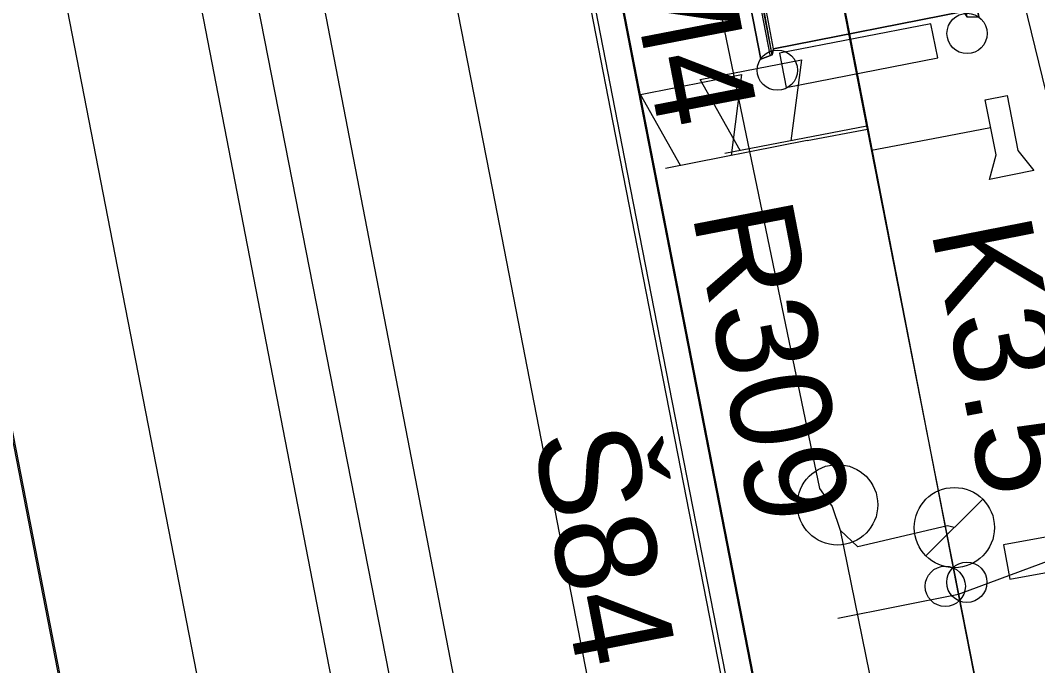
# Model space of a CAD drawing. Extents: x -545736 to -544888, y -1122892 to -1119128.
# Drawn here: x -545200.03 to -545187.41, y -1121816.49 to -1121808.48 of the extents above; entities that cross this region are included whole.
import ezdxf

# ---------------------------------------------------------------- set-up
doc = ezdxf.new("R2010")
doc.units = 0
for name, color, linetype in [('Podbarveni_Nastupiste', 7, 'Continuous'), ('Podbarveni_Zastreseni_Pozemni', 7, 'Continuous'), ('Vrstva 1 - Koleje', 7, 'Continuous'), ('Vrstva 14_zastreseni a nastupiste', 7, 'Continuous'), ('Vrstva 16_plochy', 7, 'Continuous'), ('Vrstva 17_ploty - zabradli', 7, 'Continuous'), ('Vrstva 18_mosty', 7, 'Continuous'), ('Vrstva 23 - PHS - pozemni - schody - eskalatory', 7, 'Continuous'), ('Vrstva 29 - sdelzar', 7, 'Continuous'), ('Vrstva 30', 7, 'Continuous'), ('Vrstva 33 - prvky sdelzar', 7, 'Continuous'), ('Vrstva 4 - Teren - stezky - prechody - plochy', 7, 'Continuous'), ('Vrstva 42', 7, 'Continuous'), ('Vrstva 43', 7, 'Continuous'), ('Vrstva 44', 7, 'Continuous')]:
    doc.layers.add(name, color=color, linetype=linetype)

msp = doc.modelspace()

# ---------------------------------------------------------------- linework, layer by layer
at = {"layer": 'Podbarveni_Nastupiste'}
for points in [[(-545217.368, -1121682.822), (-545215.446, -1121692.657), (-545213.545, -1121702.425), (-545211.641, -1121712.196), (-545209.721, -1121722.039), (-545207.816, -1121731.8), (-545205.906, -1121741.605), (-545203.994, -1121751.399), (-545202.093, -1121761.155), (-545200.179, -1121770.948), (-545198.277, -1121780.734), (-545196.359, -1121790.595), (-545195.979, -1121792.554), (-545194.455, -1121800.349), (-545192.535, -1121810.197), (-545190.626, -1121819.979), (-545188.728, -1121829.75), (-545186.804, -1121839.582), (-545184.9, -1121849.369), (-545182.993, -1121859.16)], [(-545190.988, -1121860.587), (-545192.9, -1121850.796), (-545194.81, -1121840.993), (-545196.717, -1121831.222), (-545198.615, -1121821.463), (-545200.533, -1121811.621), (-545202.435, -1121801.875), (-545204.344, -1121792.082), (-545206.26, -1121782.236), (-545208.18, -1121772.428), (-545210.082, -1121762.638), (-545211.995, -1121752.846), (-545213.905, -1121743.053), (-545215.811, -1121733.263), (-545217.714, -1121723.49), (-545219.624, -1121713.707), (-545221.539, -1121703.888), (-545223.443, -1121694.09), (-545224.969, -1121686.265)]]:
    msp.add_lwpolyline(points, dxfattribs=at)
at = {"layer": 'Podbarveni_Zastreseni_Pozemni'}
msp.add_lwpolyline([(-545201.855, -1121760.601), (-545192.303, -1121809.6), (-545182.738, -1121858.66), (-545173.147, -1121907.858), (-545163.62, -1121956.724)], dxfattribs=at)
at = {"layer": 'Vrstva 1 - Koleje'}
for points in [[(-545219.01, -1121683.169), (-545217.101, -1121692.961), (-545215.17, -1121702.86), (-545213.27, -1121712.617), (-545211.361, -1121722.411), (-545209.465, -1121732.134), (-545207.557, -1121741.929), (-545205.641, -1121751.761), (-545203.736, -1121761.535), (-545201.841, -1121771.262), (-545199.933, -1121781.054), (-545197.636, -1121792.838), (-545196.098, -1121800.727), (-545194.176, -1121810.583), (-545192.282, -1121820.3), (-545190.374, -1121830.083), (-545188.448, -1121839.971), (-545186.548, -1121849.715), (-545184.635, -1121859.52)], [(-545223.305, -1121685.999), (-545221.784, -1121693.786), (-545219.807, -1121703.933), (-545217.963, -1121713.399), (-545216.049, -1121723.207), (-545214.151, -1121732.945), (-545212.247, -1121742.719), (-545210.325, -1121752.584), (-545208.439, -1121762.262), (-545206.519, -1121772.114), (-545204.606, -1121781.929), (-545202.699, -1121791.711), (-545200.792, -1121801.491), (-545198.893, -1121811.238), (-545196.998, -1121820.96), (-545195.061, -1121830.898), (-545193.152, -1121840.702), (-545191.231, -1121850.558), (-545189.315, -1121860.384)]]:
    msp.add_lwpolyline(points, dxfattribs=at)
at = {"layer": 'Vrstva 14_zastreseni a nastupiste'}
for points in [[(-545217.421, -1121682.837), (-545215.499, -1121692.672), (-545213.598, -1121702.44), (-545211.694, -1121712.211), (-545209.774, -1121722.054), (-545207.869, -1121731.815), (-545205.959, -1121741.62), (-545204.047, -1121751.414), (-545202.146, -1121761.17), (-545200.232, -1121770.963), (-545198.33, -1121780.749), (-545196.412, -1121790.61), (-545196.032, -1121792.569), (-545194.508, -1121800.364), (-545192.588, -1121810.212), (-545190.679, -1121819.994), (-545188.781, -1121829.765), (-545186.857, -1121839.597), (-545184.953, -1121849.384), (-545183.046, -1121859.175)], [(-545217.368, -1121682.822), (-545215.446, -1121692.657), (-545213.545, -1121702.425), (-545211.641, -1121712.196), (-545209.721, -1121722.039), (-545207.816, -1121731.8), (-545205.906, -1121741.605), (-545203.994, -1121751.399), (-545202.093, -1121761.155), (-545200.179, -1121770.948), (-545198.277, -1121780.734), (-545196.359, -1121790.595), (-545195.979, -1121792.554), (-545194.455, -1121800.349), (-545192.535, -1121810.197), (-545190.626, -1121819.979), (-545188.728, -1121829.75), (-545186.804, -1121839.582), (-545184.9, -1121849.369), (-545182.993, -1121859.16)], [(-545190.971, -1121860.577), (-545192.883, -1121850.786), (-545194.793, -1121840.983), (-545196.7, -1121831.212), (-545198.598, -1121821.453), (-545200.516, -1121811.611), (-545202.418, -1121801.865), (-545204.327, -1121792.072), (-545206.243, -1121782.226), (-545208.163, -1121772.418), (-545210.065, -1121762.628), (-545211.978, -1121752.836), (-545213.888, -1121743.043), (-545215.794, -1121733.253), (-545217.697, -1121723.48), (-545219.607, -1121713.697), (-545221.522, -1121703.878), (-545223.426, -1121694.08), (-545224.952, -1121686.255)], [(-545190.988, -1121860.587), (-545192.9, -1121850.796), (-545194.81, -1121840.993), (-545196.717, -1121831.222), (-545198.615, -1121821.463), (-545200.533, -1121811.621), (-545202.435, -1121801.875), (-545204.344, -1121792.082), (-545206.26, -1121782.236), (-545208.18, -1121772.428), (-545210.082, -1121762.638), (-545211.995, -1121752.846), (-545213.905, -1121743.053), (-545215.811, -1121733.263), (-545217.714, -1121723.49), (-545219.624, -1121713.707), (-545221.539, -1121703.888), (-545223.443, -1121694.09), (-545224.969, -1121686.265)], [(-545211.47, -1121711.284), (-545201.855, -1121760.601), (-545192.303, -1121809.6), (-545182.738, -1121858.66), (-545173.147, -1121907.858), (-545163.62, -1121956.724), (-545163.626, -1121956.727), (-545173.205, -1121907.598), (-545182.779, -1121858.496), (-545192.361, -1121809.351), (-545201.935, -1121760.249), (-545211.481, -1121711.288)]]:
    msp.add_lwpolyline(points, dxfattribs=at)
for centre in [(-545188.284, -1121808.641), (-545190.639, -1121809.097), (-545188.555, -1121815.504), (-545188.287, -1121815.454)]:
    msp.add_circle(centre, 0.25, dxfattribs=at)
at = {"layer": 'Vrstva 16_plochy'}
for points in [[(-545217.368, -1121682.822), (-545215.446, -1121692.657), (-545213.545, -1121702.425), (-545211.641, -1121712.196), (-545209.721, -1121722.039), (-545207.816, -1121731.8), (-545205.906, -1121741.605), (-545203.994, -1121751.399), (-545202.093, -1121761.155), (-545200.179, -1121770.948), (-545198.277, -1121780.734), (-545196.359, -1121790.595), (-545195.979, -1121792.554), (-545194.455, -1121800.349), (-545192.535, -1121810.197), (-545190.626, -1121819.979), (-545188.728, -1121829.75), (-545186.804, -1121839.582), (-545184.9, -1121849.369), (-545182.993, -1121859.16)], [(-545190.988, -1121860.587), (-545192.9, -1121850.796), (-545194.81, -1121840.993), (-545196.717, -1121831.222), (-545198.615, -1121821.463), (-545200.533, -1121811.621), (-545202.435, -1121801.875), (-545204.344, -1121792.082), (-545206.26, -1121782.236), (-545208.18, -1121772.428), (-545210.082, -1121762.638), (-545211.995, -1121752.846), (-545213.905, -1121743.053), (-545215.811, -1121733.263), (-545217.714, -1121723.49), (-545219.624, -1121713.707), (-545221.539, -1121703.888), (-545223.443, -1121694.09), (-545224.969, -1121686.265)], [(-545188.332, -1121808.37), (-545188.287, -1121808.435), (-545188.139, -1121808.435), (-545189.897, -1121799.482), (-545192.587, -1121800.021), (-545190.842, -1121808.96), (-545190.704, -1121808.906), (-545190.687, -1121808.83), (-545188.332, -1121808.37)]]:
    msp.add_lwpolyline(points, dxfattribs=at)
at = {"layer": 'Vrstva 17_ploty - zabradli'}
msp.add_lwpolyline([(-545191.67, -1121799.985), (-545192.431, -1121800.125), (-545190.731, -1121808.905)], dxfattribs=at)
at = {"layer": 'Vrstva 18_mosty'}
for points in [[(-545190.687, -1121808.83), (-545190.704, -1121808.906), (-545191.109, -1121806.663), (-545191.204, -1121806.164), (-545191.305, -1121805.64), (-545192.378, -1121800.073), (-545192.455, -1121799.674), (-545192.569, -1121799.08), (-545192.746, -1121798.156), (-545192.944, -1121797.145), (-545192.977, -1121797.022), (-545192.975, -1121797.001), (-545194.206, -1121790.672), (-545194.21, -1121790.664), (-545191.909, -1121790.222), (-545191.916, -1121790.223), (-545190.675, -1121796.567)], [(-545190.704, -1121808.906), (-545190.842, -1121808.96), (-545192.587, -1121800.021), (-545189.897, -1121799.482), (-545188.139, -1121808.435)], [(-545190.704, -1121808.906), (-545191.274, -1121805.975), (-545192.437, -1121800.134), (-545190.002, -1121799.658), (-545188.821, -1121805.525), (-545188.287, -1121808.435), (-545188.139, -1121808.435)]]:
    msp.add_lwpolyline(points, dxfattribs=at)
at = {"layer": 'Vrstva 23 - PHS - pozemni - schody - eskalatory'}
msp.add_lwpolyline([(-545188.332, -1121808.37), (-545190.687, -1121808.83), (-545190.862, -1121807.9), (-545189.684, -1121807.67), (-545188.506, -1121807.439), (-545188.332, -1121808.37)], dxfattribs=at)
at = {"layer": 'Vrstva 29 - sdelzar'}
msp.add_line((-545190.27, -1121809.97), (-545189.52, -1121809.83), dxfattribs=at)
for points in [[(-545161.23, -1121954.22), (-545161.32, -1121954.32), (-545161.96, -1121950.99), (-545166.14, -1121929.44), (-545169.48, -1121912.2), (-545172.98, -1121894.15), (-545175.25, -1121882.41), (-545176.61, -1121875.48), (-545179.9, -1121858.78), (-545183.24, -1121841.76), (-545186.55, -1121824.95), (-545189.52, -1121809.83), (-545189.53, -1121809.79), (-545193.1, -1121791.33), (-545195.35, -1121779.72), (-545196.68, -1121772.84), (-545200.02, -1121755.61), (-545203.25, -1121738.95), (-545206.49, -1121722.18), (-545208.31, -1121712.8), (-545208.32, -1121712.72)], [(-545176.77, -1121874.7), (-545188.39, -1121815.6), (-545196.86, -1121771.93)], [(-545189.89, -1121815.9), (-545188.39, -1121815.6), (-545186.85, -1121815.03)]]:
    msp.add_lwpolyline(points, dxfattribs=at)
at = {"layer": 'Vrstva 30'}
msp.add_lwpolyline([(-545196.67, -1121771.94), (-545196.89, -1121771.78), (-545189.47, -1121810.09), (-545188.62, -1121809.93)], dxfattribs=at)
at = {"layer": 'Vrstva 33 - prvky sdelzar'}
for p, q in [((-545189.53, -1121809.79), (-545191.289, -1121810.131)), ((-545188.62, -1121809.93), (-545187.992, -1121809.807)), ((-545190.27, -1121809.97), (-545192.028, -1121810.316))]:
    msp.add_line(p, q, dxfattribs=at)
for points in [[(-545188.649, -1121808.944), (-545188.732, -1121808.52), (-545190.614, -1121808.887), (-545190.531, -1121809.312)], [(-545185.868, -1121815.071), (-545185.946, -1121814.645), (-545187.832, -1121814.99), (-545187.754, -1121815.416)]]:
    msp.add_lwpolyline(points, close=True, dxfattribs=at)
for points in [[(-545191.101, -1121810.094), (-545191.597, -1121809.212), (-545190.341, -1121808.969), (-545190.472, -1121809.972)], [(-545191.84, -1121810.279), (-545192.339, -1121809.398), (-545191.083, -1121809.152), (-545191.212, -1121810.155)], [(-545188.059, -1121809.465), (-545187.787, -1121809.411)], [(-545187.925, -1121810.148), (-545188.059, -1121809.465)], [(-545187.787, -1121809.411), (-545187.653, -1121810.095)], [(-545187.653, -1121810.095), (-545187.457, -1121810.344)], [(-545188.006, -1121810.452), (-545187.925, -1121810.148)], [(-545187.457, -1121810.344), (-545188.006, -1121810.452)]]:
    msp.add_lwpolyline(points, dxfattribs=at)
at = {"layer": 'Vrstva 4 - Teren - stezky - prechody - plochy'}
for points in [[(-545157.45, -1122022.175), (-545154.783, -1122021.634), (-545154.868, -1122020.873), (-545158.409, -1122002.766), (-545161.985, -1121984.181), (-545167.947, -1121953.502), (-545173.012, -1121927.482), (-545183.259, -1121874.859), (-545192.216, -1121829.241), (-545202.384, -1121776.657), (-545211.092, -1121732.141), (-545220.696, -1121682.724), (-545230.205, -1121633.983), (-545237.607, -1121595.717), (-545239.248, -1121596.014)], [(-545157.45, -1122022.175), (-545157.217, -1122021.677), (-545160.795, -1122002.888), (-545164.002, -1121984.847), (-545169.404, -1121955.723), (-545174.573, -1121927.833), (-545184.757, -1121874.943), (-545193.65, -1121829.68), (-545203.839, -1121777.07), (-545212.63, -1121732.332), (-545221.738, -1121685.421), (-545231.797, -1121634.381), (-545239.248, -1121596.014)], [(-545217.421, -1121682.837), (-545215.499, -1121692.672), (-545213.598, -1121702.44), (-545211.694, -1121712.211), (-545209.774, -1121722.054), (-545207.869, -1121731.815), (-545205.959, -1121741.62), (-545204.047, -1121751.414), (-545202.146, -1121761.17), (-545200.232, -1121770.963), (-545198.33, -1121780.749), (-545196.412, -1121790.61), (-545196.032, -1121792.569), (-545194.508, -1121800.364), (-545192.588, -1121810.212), (-545190.679, -1121819.994), (-545188.781, -1121829.765), (-545186.857, -1121839.597), (-545184.953, -1121849.384), (-545183.046, -1121859.175)], [(-545190.971, -1121860.577), (-545192.883, -1121850.786), (-545194.793, -1121840.983), (-545196.7, -1121831.212), (-545198.598, -1121821.453), (-545200.516, -1121811.611), (-545202.418, -1121801.865), (-545204.327, -1121792.072), (-545206.243, -1121782.226), (-545208.163, -1121772.418), (-545210.065, -1121762.628), (-545211.978, -1121752.836), (-545213.888, -1121743.043), (-545215.794, -1121733.253), (-545217.697, -1121723.48), (-545219.607, -1121713.697), (-545221.522, -1121703.878), (-545223.426, -1121694.08), (-545224.952, -1121686.255)]]:
    msp.add_lwpolyline(points, dxfattribs=at)
at = {"layer": 'Vrstva 42'}
msp.add_lwpolyline([(-545203.534, -1121918.02), (-545198.847, -1121917.36), (-545185.567, -1121915.086), (-545176.946, -1121913.531), (-545167.572, -1121911.811), (-545169.511, -1121901.523), (-545169.772, -1121900.147), (-545173.971, -1121879.393), (-545174.091, -1121878.805), (-545174.196, -1121878.05), (-545174.272, -1121877.624), (-545174.386, -1121877.061), (-545179.482, -1121851.396), (-545181.349, -1121842.633), (-545184.905, -1121824.51), (-545186.898, -1121813.243), (-545186.931, -1121810.892), (-545187.672, -1121807.861)], dxfattribs=at)
at = {"layer": 'Vrstva 43'}
msp.add_line((-545188.795, -1121815.126), (-545188.09, -1121814.422), dxfattribs=at)
for centre, radius in [((-545189.892, -1121814.492), 0.5), ((-545188.442, -1121814.775), 0.498)]:
    msp.add_circle(centre, radius, dxfattribs=at)
at = {"layer": 'Vrstva 44'}
for points in [[(-545191.555, -1121799.358), (-545191.426, -1121799.41), (-545192.815, -1121799.846), (-545192.854, -1121801.099), (-545190.114, -1121814.291), (-545189.96, -1121814.512), (-545189.86, -1121814.806), (-545186.511, -1121831.238), (-545183.538, -1121845.823), (-545183.49, -1121846.087)], [(-545198.638, -1121800.39), (-545189.536, -1121846.787), (-545189.41, -1121847.096)], [(-545188.443, -1121814.774), (-545188.529, -1121814.753), (-545189.641, -1121815.012), (-545189.86, -1121814.806)]]:
    msp.add_lwpolyline(points, dxfattribs=at)

# ---------------------------------------------------------------- texts
at = {"layer": 'Vrstva 33 - prvky sdelzar'}
for s, rotation, p in [('DHM4', 280.9585, (-545192.999, -1121805.22)), ('R309', 280.9585, (-545191.7, -1121810.872)), ('K3.5', 281.1247, (-545188.736, -1121811.075))]:
    msp.add_text(s, height=1.25, rotation=rotation, dxfattribs=at).set_placement(p)
at = {"layer": 'Vrstva 43'}
msp.add_text('Š84', height=1.25, rotation=281.0281, dxfattribs=at).set_placement((-545193.68, -1121813.643))

doc.saveas('drawing.dxf')
